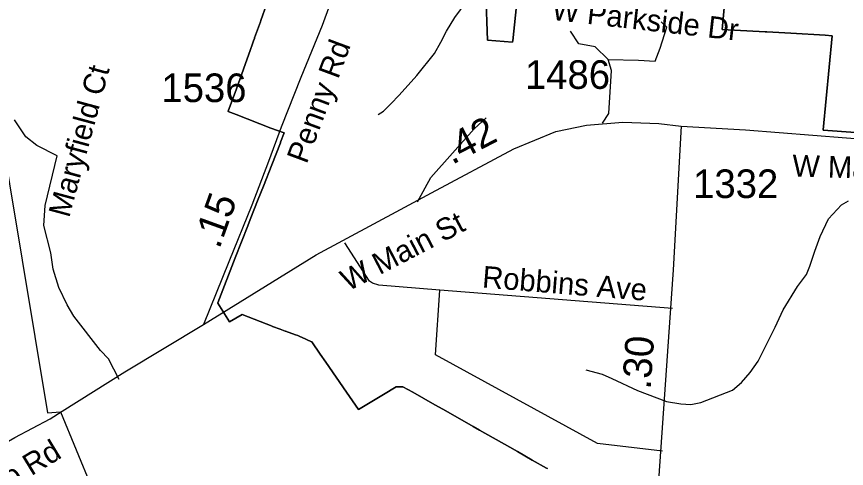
# Model space of a CAD drawing. Extents: x 1662474 to 1856135, y 779280 to 917889.
# Drawn here: x 1715736 to 1719362, y 816221 to 818196 of the extents above; entities that cross this region are included whole.
import ezdxf

# ---------------------------------------------------------------- set-up
doc = ezdxf.new("R2010")
doc.units = 0
for name, color, linetype in [('Exist Boundary Political City Limit New', 7, 'Continuous'), ('Exist Hydrographic Misc Water Feature', 7, 'Continuous'), ('Exist Road Non-System Type 51', 7, 'Continuous'), ('Exist Road Non-System Type 51 Label', 7, 'Continuous'), ('Exist Road Secondary Mileage Hundredths English Label', 7, 'Continuous'), ('Exist Road Secondary Mileage Tenths English Label', 7, 'Continuous'), ('Exist Road Secondary Type 51 Attributed', 7, 'Continuous'), ('Exist Road Secondary Type 51 Label', 7, 'Continuous'), ('Exist Road Secondary Type 51 Number Label', 7, 'Continuous'), ('Map Preparation Boundary City Limit Buffer Line', 7, 'Continuous')]:
    doc.layers.add(name, color=color, linetype=linetype)

msp = doc.modelspace()

# ---------------------------------------------------------------- linework, layer by layer
at = {"layer": 'Exist Boundary Political City Limit New'}
msp.add_line((1718819.2, 818140.1), (1719006.6, 818129), dxfattribs=at)
for points in [[(1717931.6, 818358), (1717903.6, 818089.4), (1717903, 818084), (1717793.5, 818092.5), (1717790.4, 818173.4), (1717786.9, 818260.4)], [(1717786.9, 818260.4), (1717790.4, 818173.4), (1717793.5, 818092.5), (1717903, 818084), (1717903.6, 818089.4), (1717931.6, 818358)], [(1716828.5, 818249.1), (1716803, 818178.1), (1716801.1, 818172.8), (1716775.9, 818102.4), (1716774.8, 818099.4), (1716771.5, 818090.1), (1716765.2, 818072.8), (1716757.5, 818051.3), (1716696.4, 817880.8), (1716660.9, 817782), (1716660.6, 817781.1), (1716695, 817767.7), (1716847.4, 817708.9), (1716905, 817688.4), (1716889.5, 817647.5), (1716888.4, 817644.5), (1716851, 817548.1), (1716814.2, 817455.1), (1716791.1, 817398.3), (1716756.4, 817308.9), (1716745.6, 817281.2), (1716691.2, 817141.2), (1716614.9, 816944.2), (1716614.9, 816943.6), (1716666.2, 816861.3), (1716722.2, 816893.8), (1716774.4, 816873.4), (1716852.4, 816842.9), (1716854.6, 816842.1), (1716888.1, 816829.6), (1716909.1, 816821.7), (1716910.5, 816821.1), (1716955, 816805.6), (1716964.1, 816801.6), (1716972.8, 816797.8), (1716976.5, 816796.1), (1716980.5, 816794.3), (1717025.1, 816774.6), (1717025.6, 816774), (1717062.4, 816720.9), (1717087.1, 816685.2), (1717177.2, 816554.8), (1717229.8, 816478.9), (1717288.1, 816514), (1717339.4, 816544.9), (1717394.9, 816578.4), (1717424.1, 816578.4), (1717467.5, 816553.8), (1717562.9, 816499.7), (1717598.1, 816479.7), (1717662.5, 816443.2), (1717730.2, 816404.7), (1717757.9, 816389), (1717758.5, 816388.6), (1717890.9, 816313.6), (1717923.9, 816294.9), (1717989, 816257.9), (1718051.5, 816222.4), (1718055.8, 816220.1)], [(1718055.8, 816220.1), (1718051.5, 816222.4), (1717989, 816257.9), (1717923.9, 816294.9), (1717890.9, 816313.6), (1717758.5, 816388.6), (1717757.9, 816389), (1717730.2, 816404.7), (1717662.5, 816443.2), (1717598.1, 816479.7), (1717562.9, 816499.7), (1717467.5, 816553.8), (1717424.1, 816578.4), (1717394.9, 816578.4), (1717339.4, 816544.9), (1717288.1, 816514), (1717229.8, 816478.9), (1717177.2, 816554.8), (1717087.1, 816685.2), (1717062.4, 816720.9), (1717025.6, 816774), (1717025.1, 816774.6), (1716980.5, 816794.3), (1716976.5, 816796.1), (1716972.8, 816797.8), (1716964.1, 816801.6), (1716955, 816805.6), (1716910.5, 816821.1), (1716909.1, 816821.7), (1716888.1, 816829.6), (1716854.6, 816842.1), (1716852.4, 816842.9), (1716774.4, 816873.4), (1716722.2, 816893.8), (1716666.2, 816861.3), (1716614.9, 816943.6), (1716614.9, 816944.2), (1716691.2, 817141.2), (1716745.6, 817281.2), (1716756.4, 817308.9), (1716791.1, 817398.3), (1716814.2, 817455.1), (1716851, 817548.1), (1716888.4, 817644.5), (1716889.5, 817647.5), (1716905, 817688.4), (1716847.4, 817708.9), (1716695, 817767.7), (1716660.6, 817781.1), (1716660.9, 817782), (1716696.4, 817880.8), (1716757.5, 818051.3), (1716765.2, 818072.8), (1716771.5, 818090.1), (1716774.8, 818099.4), (1716775.9, 818102.4), (1716801.1, 818172.8), (1716803, 818178.1), (1716828.5, 818249.1)], [(1718819.2, 818140.1), (1718827.9, 818234.2)], [(1718827.9, 818234.2), (1718819.2, 818140.1)], [(1719006.6, 818129), (1718819.2, 818139.5), (1718819.2, 818140.1)], [(1720429.6, 817614.5), (1719260.4, 817700.1), (1719260.4, 817700.7), (1719299, 818111.8), (1719299, 818112.4), (1719268.2, 818114.2), (1719118.2, 818122.7), (1719013.9, 818128.6), (1719006.6, 818129)], [(1719006.6, 818129), (1719013.9, 818128.6), (1719118.2, 818122.7), (1719268.2, 818114.2), (1719299, 818112.4), (1719299, 818111.8), (1719260.4, 817700.7), (1719260.4, 817700.1), (1720429.6, 817614.5)]]:
    msp.add_lwpolyline(points, dxfattribs=at)
at = {"layer": 'Exist Hydrographic Misc Water Feature'}
for points in [[(1717315.2, 817768.6), (1717339.3, 817782.3), (1717371.6, 817814), (1717408, 817851.7), (1717484.9, 817939), (1717561.7, 818034.3), (1717590.2, 818084.1), (1717614.7, 818131.8), (1717651.2, 818191.5), (1717700, 818259.1), (1717774.7, 818342.4), (1717815.1, 818380), (1717863.5, 818413.6), (1717901.7, 818437.2), (1717998.2, 818492.4), (1718058.5, 818523.8), (1718195.1, 818574.5), (1718259.4, 818597.9), (1718317.4, 818601.3), (1718363.2, 818588.9)], [(1718222.9, 816651.6), (1718294.7, 816632.9), (1718336.6, 816614.5), (1718448.1, 816561.5), (1718575.5, 816514.2), (1718637.6, 816503.7), (1718681.6, 816501.2), (1718725.6, 816508.8), (1718864.3, 816563.5), (1718902.6, 816597.2), (1718941, 816640.8), (1718975.5, 816690.5), (1719050.9, 816837.8), (1719085.6, 816913.6), (1719148.6, 817016.9), (1719187.1, 817068.6), (1719201.5, 817104.5), (1719224.1, 817170.3), (1719246.6, 817234.1), (1719283.5, 817311.7), (1719340, 817373.2), (1719370.2, 817390.9)]]:
    msp.add_lwpolyline(points, dxfattribs=at)
at = {"layer": 'Exist Road Non-System Type 51'}
for p, q in [((1718601.1, 816920.4), (1717584.6, 816999.9)), ((1715928.5, 816468.9), (1716606.5, 814808.9))]:
    msp.add_line(p, q, dxfattribs=at)
for points in [[(1718321.1, 818008.2), (1718453.4, 818005.4), (1718526.4, 818001.2), (1718548.4, 818057.6), (1718576.5, 818149.2), (1718552.4, 818173.4)], [(1715592.9, 818131.9), (1715871.4, 816463.7), (1715928.5, 816468.9)], [(1718321.1, 818008.2), (1718263.9, 818063.4), (1718193.1, 818077.2), (1718156.6, 818132.2)], [(1718295.6, 817730.6), (1718323.2, 817772.1), (1718334.8, 817959.7), (1718321.1, 818008.2)], [(1717487.4, 817386.5), (1717546.4, 817492), (1717735.9, 817705.4), (1717787.9, 817753.7)], [(1716184.6, 816609.1), (1716137.1, 816699.7), (1716102.6, 816736.7), (1715985.5, 816886.2), (1715957.1, 816936.1), (1715921.1, 817011.7), (1715895.8, 817091.5), (1715885.8, 817162.9), (1715854.5, 817282.6), (1715860.9, 817369.9), (1715912.8, 817587.9), (1715825.1, 817632.4), (1715776.6, 817671), (1715726.6, 817745.2)], [(1717584.6, 816999.9), (1717318.2, 817021.9), (1717291.5, 817031.4), (1717278.1, 817039.8), (1717170.5, 817207.5)], [(1718558.6, 816296.2), (1718274.1, 816330.4), (1717566.6, 816716.9), (1717584.6, 816999.9)]]:
    msp.add_lwpolyline(points, dxfattribs=at)
at = {"layer": 'Exist Road Secondary Type 51 Attributed'}
for points in [[(1717144.3, 818358.3), (1717071.5, 818156.6), (1716978.4, 817928.9), (1716892.2, 817712.8), (1716836.3, 817562.6), (1716763.3, 817371.6), (1716662.9, 817124.3), (1716552.7, 816850)], [(1716552.7, 816850), (1717045.1, 817154.1), (1717548.5, 817426), (1717908.6, 817617.5), (1718092.7, 817694.1), (1718226.4, 817721.2), (1718385.2, 817734.8), (1718541.7, 817728), (1718639.8, 817717.2)], [(1718639.8, 817717.2), (1718605.1, 817089), (1718512.1, 815749.9), (1718478.6, 815246.7), (1718385.7, 813986.9), (1718300, 813737.2), (1718124.9, 813483.7), (1718032, 813343.7), (1717968.7, 813153.6), (1717946.3, 812948.6), (1717948.4, 812701.9), (1717959.5, 812631.1), (1718002.5, 812455.7), (1718031.4, 812079.5)], [(1718639.8, 817717.2), (1718920.8, 817700.7), (1719950.3, 817619.7), (1720123.6, 817610), (1720278.6, 817603.5)], [(1715452.3, 816197.9), (1715727.9, 816356.9), (1715883.2, 816438.4), (1715935.2, 816470.8), (1716209.6, 816643), (1716552.7, 816850)]]:
    msp.add_lwpolyline(points, dxfattribs=at)
at = {"layer": 'Map Preparation Boundary City Limit Buffer Line'}
msp.add_line((1718819.2, 818140.1), (1719006.6, 818129), dxfattribs=at)
for points in [[(1717931.6, 818358), (1717903.6, 818089.4), (1717903, 818084), (1717793.5, 818092.5), (1717790.4, 818173.4), (1717786.9, 818260.4)], [(1717786.9, 818260.4), (1717790.4, 818173.4), (1717793.5, 818092.5), (1717903, 818084), (1717903.6, 818089.4), (1717931.6, 818358)], [(1716828.5, 818249.1), (1716803, 818178.1), (1716801.1, 818172.8), (1716775.9, 818102.4), (1716774.8, 818099.4), (1716771.5, 818090.1), (1716765.2, 818072.8), (1716757.5, 818051.3), (1716696.4, 817880.8), (1716660.9, 817782), (1716660.6, 817781.1), (1716695, 817767.7), (1716847.4, 817708.9), (1716905, 817688.4), (1716889.5, 817647.5), (1716888.4, 817644.5), (1716851, 817548.1), (1716814.2, 817455.1), (1716791.1, 817398.3), (1716756.4, 817308.9), (1716745.6, 817281.2), (1716691.2, 817141.2), (1716614.9, 816944.2), (1716614.9, 816943.6), (1716666.2, 816861.3), (1716722.2, 816893.8), (1716774.4, 816873.4), (1716852.4, 816842.9), (1716854.6, 816842.1), (1716888.1, 816829.6), (1716909.1, 816821.7), (1716910.5, 816821.1), (1716955, 816805.6), (1716964.1, 816801.6), (1716972.8, 816797.8), (1716976.5, 816796.1), (1716980.5, 816794.3), (1717025.1, 816774.6), (1717025.6, 816774), (1717062.4, 816720.9), (1717087.1, 816685.2), (1717177.2, 816554.8), (1717229.8, 816478.9), (1717288.1, 816514), (1717339.4, 816544.9), (1717394.9, 816578.4), (1717424.1, 816578.4), (1717467.5, 816553.8), (1717562.9, 816499.7), (1717598.1, 816479.7), (1717662.5, 816443.2), (1717730.2, 816404.7), (1717757.9, 816389), (1717758.5, 816388.6), (1717890.9, 816313.6), (1717923.9, 816294.9), (1717989, 816257.9), (1718051.5, 816222.4), (1718055.8, 816220.1)], [(1718055.8, 816220.1), (1718051.5, 816222.4), (1717989, 816257.9), (1717923.9, 816294.9), (1717890.9, 816313.6), (1717758.5, 816388.6), (1717757.9, 816389), (1717730.2, 816404.7), (1717662.5, 816443.2), (1717598.1, 816479.7), (1717562.9, 816499.7), (1717467.5, 816553.8), (1717424.1, 816578.4), (1717394.9, 816578.4), (1717339.4, 816544.9), (1717288.1, 816514), (1717229.8, 816478.9), (1717177.2, 816554.8), (1717087.1, 816685.2), (1717062.4, 816720.9), (1717025.6, 816774), (1717025.1, 816774.6), (1716980.5, 816794.3), (1716976.5, 816796.1), (1716972.8, 816797.8), (1716964.1, 816801.6), (1716955, 816805.6), (1716910.5, 816821.1), (1716909.1, 816821.7), (1716888.1, 816829.6), (1716854.6, 816842.1), (1716852.4, 816842.9), (1716774.4, 816873.4), (1716722.2, 816893.8), (1716666.2, 816861.3), (1716614.9, 816943.6), (1716614.9, 816944.2), (1716691.2, 817141.2), (1716745.6, 817281.2), (1716756.4, 817308.9), (1716791.1, 817398.3), (1716814.2, 817455.1), (1716851, 817548.1), (1716888.4, 817644.5), (1716889.5, 817647.5), (1716905, 817688.4), (1716847.4, 817708.9), (1716695, 817767.7), (1716660.6, 817781.1), (1716660.9, 817782), (1716696.4, 817880.8), (1716757.5, 818051.3), (1716765.2, 818072.8), (1716771.5, 818090.1), (1716774.8, 818099.4), (1716775.9, 818102.4), (1716801.1, 818172.8), (1716803, 818178.1), (1716828.5, 818249.1)], [(1718819.2, 818140.1), (1718827.9, 818234.2)], [(1718827.9, 818234.2), (1718819.2, 818140.1)], [(1719006.6, 818129), (1718819.2, 818139.5), (1718819.2, 818140.1)], [(1720429.6, 817614.5), (1719260.4, 817700.1), (1719260.4, 817700.7), (1719299, 818111.8), (1719299, 818112.4), (1719268.2, 818114.2), (1719118.2, 818122.7), (1719013.9, 818128.6), (1719006.6, 818129)], [(1719006.6, 818129), (1719013.9, 818128.6), (1719118.2, 818122.7), (1719268.2, 818114.2), (1719299, 818112.4), (1719299, 818111.8), (1719260.4, 817700.7), (1719260.4, 817700.1), (1720429.6, 817614.5)]]:
    msp.add_lwpolyline(points, dxfattribs=at)

# ---------------------------------------------------------------- texts
at = {"layer": 'Exist Road Non-System Type 51 Label'}
for s, rotation, p in [('W Parkside Dr', 353.5548, (1718071, 818182.1)), ('Maryfield Ct', 74.8234, (1715965.6, 817313.4)), ('Robbins Ave', 355.3815, (1717768, 817011.9))]:
    msp.add_text(s, height=95, rotation=rotation, dxfattribs=at).set_placement(p)
at = {"layer": 'Exist Road Secondary Mileage Hundredths English Label'}
msp.add_text('.30', height=125, rotation=86.0279, dxfattribs=at).set_placement((1718506, 816564.5))
at = {"layer": 'Exist Road Secondary Mileage Tenths English Label'}
for s, rotation, p in [('.42', 27.5546, (1717638.6, 817547.1)), ('.15', 70.1317, (1716621.7, 817176.9))]:
    msp.add_text(s, height=125, rotation=rotation, dxfattribs=at).set_placement(p)
at = {"layer": 'Exist Road Secondary Type 51 Label'}
for s, rotation, p in [('Penny Rd', 69.6278, (1717003.1, 817548.5)), ('W Main St', 358.3624, (1719124.4, 817497)), ('W Main St', 27.4962, (1717184.2, 816993.7)), ('Greensboro Rd', 31.3261, (1715196.8, 815819.4))]:
    msp.add_text(s, height=95, rotation=rotation, dxfattribs=at).set_placement(p)
at = {"layer": 'Exist Road Secondary Type 51 Number Label'}
for s, p in [('1486', (1717957, 817879.9)), ('1536', (1716368.7, 817822.1)), ('1332', (1718691.9, 817402.8))]:
    msp.add_text(s, height=125, dxfattribs=at).set_placement(p)

doc.saveas('drawing.dxf')
